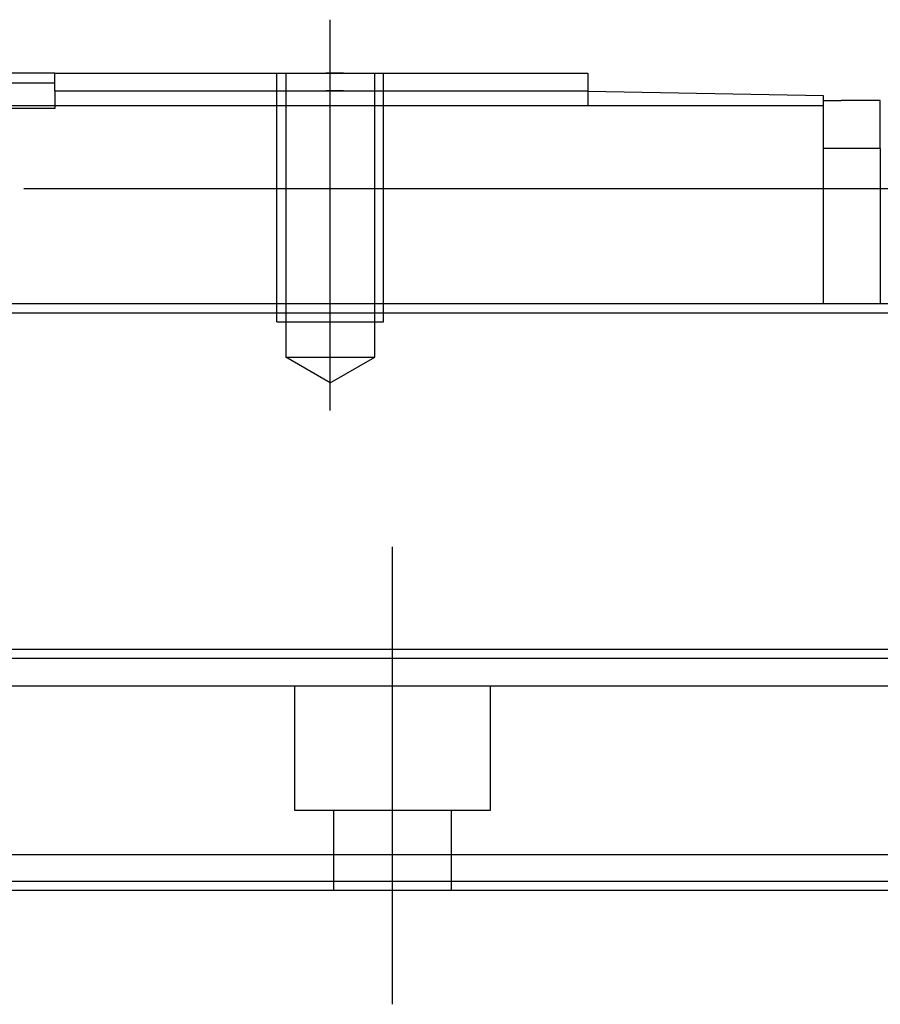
# Model space of a CAD drawing. Header units: millimetres. Extents: x -1108 to 3135, y -1596 to 860.
# Tile 543 of 649: x 1027 to 1075, y -608 to -552. Entities that reach past the tile are written whole.
import ezdxf
from ezdxf.lldxf.tags import DXFTag

# ---------------------------------------------------------------- set-up
doc = ezdxf.new("R2010")
doc.units = ezdxf.units.MM
doc.layers.get('0').update_dxf_attribs({"linetype": 'CONTINUOUS'})
tags = doc.linetypes.add('DASHED', pattern=[25.72, 12.86, -12.86]).pattern_tags.tags
tags[6:7] = [DXFTag(74, 4), DXFTag(75, 0), DXFTag(340, '0'), DXFTag(46, 0.0), DXFTag(50, 0.0), DXFTag(44, 0.0), DXFTag(45, 0.0)]
tags[4:5] = [DXFTag(74, 4), DXFTag(75, 0), DXFTag(340, '0'), DXFTag(46, 0.0), DXFTag(50, 0.0), DXFTag(44, 0.0), DXFTag(45, 0.0)]

msp = doc.modelspace()

# ---------------------------------------------------------------- linework, layer by layer
at = {"ltscale": 0.2}
for p, q in [((1044.439, -574.393), (1044.439, -552.393)), ((1047.939, -607.805), (1047.939, -582.055))]:
    msp.add_line(p, q, dxfattribs=at)
at = {"linetype": 'Continuous'}
for p, q in [((1028.939, -555.393), (1013.939, -555.393)), ((1028.939, -555.393), (1058.939, -555.393)), ((1028.939, -556.393), (1028.939, -555.393)), ((1058.939, -555.393), (1058.939, -556.393)), ((1025.939, -555.943), (1028.939, -555.943)), ((1028.939, -556.393), (1058.939, -556.393)), ((1028.939, -556.393), (1028.939, -557.243)), ((1058.939, -556.393), (1058.939, -557.243)), ((1072.189, -556.674), (1058.939, -556.443)), ((1072.189, -557.243), (1072.189, -556.674)), ((1072.189, -557.243), (970.689, -557.243)), ((1072.189, -556.943), (1073.189, -556.943)), ((1072.189, -568.393), (1072.189, -557.243)), ((1075.389, -556.943), (1073.189, -556.943)), ((1075.389, -559.643), (1075.389, -556.943)), ((1075.389, -559.643), (1072.189, -559.643)), ((1075.389, -559.643), (1075.389, -566.893)), ((1027.189, -561.893), (1142.68, -561.893)), ((1141.114, -568.392), (877.939, -568.393)), ((1136.427, -587.843), (877.939, -587.843)), ((1133.644, -599.392), (877.939, -599.393)), ((1133.163, -601.392), (877.939, -601.393))]:
    msp.add_line(p, q, dxfattribs=at)
at = {"linetype": 'DASHED', "ltscale": 0.1}
for p, q in [((1041.439, -569.393), (1041.439, -555.393)), ((1041.939, -555.393), (1041.939, -571.393)), ((1046.939, -571.393), (1046.939, -555.393)), ((1047.439, -569.393), (1047.439, -555.393)), ((1041.439, -569.393), (1047.439, -569.393)), ((1041.939, -571.393), (1046.939, -571.393)), ((1044.439, -572.836), (1041.939, -571.393)), ((1044.439, -572.836), (1046.939, -571.393))]:
    msp.add_line(p, q, dxfattribs=at)
at = {"linetype": 'DASHED'}
for p, q in [((1028.939, -557.393), (1013.939, -557.393)), ((1028.939, -557.243), (1028.939, -557.393)), ((1135.933, -589.892), (877.939, -589.893)), ((1042.439, -596.893), (1042.439, -589.893)), ((1053.439, -589.893), (1053.439, -596.893)), ((1053.439, -596.893), (1042.439, -596.893)), ((1044.639, -601.393), (1044.639, -596.893)), ((1051.239, -596.893), (1051.239, -601.393)), ((1133.283, -600.892), (877.939, -600.893))]:
    msp.add_line(p, q, dxfattribs=at)
msp.add_line((789.939, -568.893), (1431.939, -568.893))
at = {"linetype": 'DASHED', "ltscale": 0.1}
for points in [[(1045.189, -555.393), (1044.189, -555.393)], [(1045.189, -556.393), (1044.189, -556.393)]]:
    msp.add_open_spline(points, degree=1, dxfattribs=at)
at = {"linetype": 'Continuous'}
for points in [[(1075.389, -566.893), (1075.389, -568.393)], [(1136.307, -588.343), (877.939, -588.343)]]:
    msp.add_open_spline(points, degree=1, dxfattribs=at)

doc.saveas('drawing.dxf')
